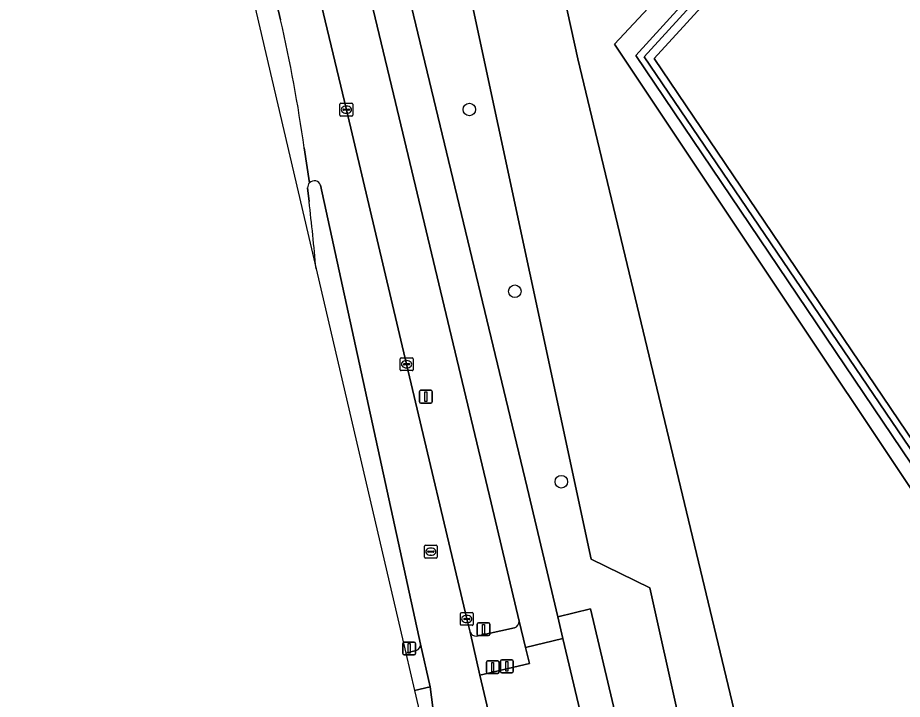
# Model space of a CAD drawing. Extents: x 159626 to 160723, y 388173 to 389416.
# Drawn here: x 159626.3 to 159695.4, y 388268.8 to 388321.9 of the extents above; entities that cross this region are included whole.
import ezdxf

# ---------------------------------------------------------------- set-up
doc = ezdxf.new("R2010")
doc.units = 0
for name, color, linetype in [('IMGEO_Berm_groen', 7, 'Continuous'), ('IMGEO_Boom', 7, 'Continuous'), ('IMGEO_Bouwland', 7, 'Continuous'), ('IMGEO_Drukknoppaal', 7, 'Continuous'), ('IMGEO_Fietspad_gesloten', 7, 'Continuous'), ('IMGEO_Fietspad_open', 7, 'Continuous'), ('IMGEO_Groenvoorziening', 7, 'Continuous'), ('IMGEO_Kolk', 7, 'Continuous'), ('IMGEO_Lichtmast', 7, 'Continuous'), ('IMGEO_Loofbos', 7, 'Continuous'), ('IMGEO_Oever', 7, 'Continuous'), ('IMGEO_OVBaan_gesloten', 7, 'Continuous'), ('IMGEO_Rijbaan_regionaal_gesloten', 7, 'Continuous'), ('IMGEO_Rioolput', 7, 'Continuous'), ('IMGEO_Verkeersregelinstallatiepaal', 7, 'Continuous'), ('IMGEO_Voetpad_open', 7, 'Continuous'), ('IMGEO_Waterloop', 7, 'Continuous')]:
    doc.layers.add(name, color=color, linetype=linetype)

msp = doc.modelspace()

# ---------------------------------------------------------------- linework, layer by layer
at = {"layer": 'IMGEO_Berm_groen'}
for points in [[(159665.441, 388274.865), (159663.273, 388284.093), (159655.79, 388315.322), (159651.652, 388332.577), (159646.972, 388352.292), (159643.113, 388368.538), (159637.816, 388391.226), (159635.066, 388402.93), (159631.158, 388402.502)], [(159631.158, 388402.502), (159634.032, 388390.393), (159638.738, 388370.484), (159643.217, 388351.589), (159647.917, 388331.722), (159651.959, 388314.77), (159656.659, 388294.911), (159661.358, 388275.039), (159661.616, 388274.008)], [(159648.936, 388308.669), (159649.05, 388307.608)], [(159657.755, 388273.074), (159649.95, 388308.871)], [(159649.589, 388302.356), (159656.597, 388272.378)], [(159662.114, 388273.694), (159665.083, 388274.344)], [(159656.597, 388272.378), (159657.415, 388272.579)]]:
    msp.add_lwpolyline(points, dxfattribs=at)
for centre, radius, start, end in [((159649.452, 388308.702), 0.517, 135.86319, 183.63305), ((159649.457, 388308.701), 0.522, 19.06538, 136.14243), ((159417.807, 388281.239), 232.742, 5.20554, 6.50532), ((159664.908, 388274.847), 0.533, 289.12348, 1.88749), ((159662.075, 388274.184), 0.492, 201.01701, 274.51832), ((159657.241, 388273.063), 0.514, 289.76339, 1.26871)]:
    msp.add_arc(centre, radius, start, end, dxfattribs=at)
at = {"layer": 'IMGEO_Boom'}
for centre in [(159661.557, 388314.786), (159665.113, 388300.604), (159668.733, 388285.74)]:
    msp.add_circle(centre, 0.489, dxfattribs=at)
at = {"layer": 'IMGEO_Bouwland'}
msp.add_lwpolyline([(159703.473, 388348.782), (159675.986, 388318.774), (159700, 388283.265)], dxfattribs=at)
at = {"layer": 'IMGEO_Drukknoppaal'}
for p, q in [((159663.991, 388270.94), (159663.991, 388271.74)), ((159663.991, 388271.74), (159663.991, 388270.94)), ((159664.091, 388271.84), (159664.881, 388271.84)), ((159664.881, 388271.84), (159664.091, 388271.84)), ((159664.981, 388271.74), (159664.981, 388270.94)), ((159664.981, 388270.94), (159664.981, 388271.74)), ((159664.881, 388270.84), (159664.091, 388270.84)), ((159664.091, 388270.84), (159664.881, 388270.84))]:
    msp.add_line(p, q, dxfattribs=at)
msp.add_lwpolyline([(159664.411, 388271.715), (159664.561, 388271.715), (159664.561, 388270.965), (159664.411, 388270.965), (159664.411, 388271.715)], dxfattribs=at)
for centre, start, end in [((159664.091, 388271.74), 90, 180), ((159664.091, 388271.74), 90, 180), ((159664.881, 388271.74), 0, 90), ((159664.881, 388271.74), 360, 90), ((159664.091, 388270.94), 180, 270), ((159664.091, 388270.94), 180, 270), ((159664.881, 388270.94), 270, 0), ((159664.881, 388270.94), 270, 0)]:
    msp.add_arc(centre, 0.1, start, end, dxfattribs=at)
at = {"layer": 'IMGEO_Fietspad_gesloten'}
for points in [[(159638.028, 388403.254), (159635.066, 388402.93), (159637.816, 388391.226), (159643.113, 388368.538), (159646.972, 388352.292), (159651.652, 388332.577), (159655.79, 388315.322), (159663.273, 388284.093), (159665.441, 388274.865), (159665.942, 388272.81), (159668.868, 388273.517), (159668.467, 388275.203), (159668.457, 388275.2), (159666.059, 388285.291), (159658.451, 388316.958), (159654.5, 388333.379), (159649.758, 388353.315), (159645.676, 388370.594), (159640.646, 388392.14), (159638.028, 388403.254)], [(159658.948, 388266.298), (159658.496, 388269.738), (159657.283, 388269.442), (159657.955, 388266.571)]]:
    msp.add_lwpolyline(points, dxfattribs=at)
at = {"layer": 'IMGEO_Fietspad_open'}
msp.add_lwpolyline([(159684.647, 388206.993), (159679.454, 388228.858), (159673.12, 388255.537), (159668.868, 388273.517), (159665.942, 388272.81), (159666.247, 388271.561), (159662.382, 388270.647), (159663.16, 388267.338)], dxfattribs=at)
at = {"layer": 'IMGEO_Groenvoorziening'}
for points in [[(159650.369, 388404.604), (159638.028, 388403.254), (159640.646, 388392.14), (159645.676, 388370.594), (159649.758, 388353.315), (159654.5, 388333.379), (159658.451, 388316.958), (159666.059, 388285.291), (159668.457, 388275.2), (159668.467, 388275.203), (159671.009, 388275.813), (159675.748, 388255.812), (159681.747, 388230.498), (159687.118, 388207.948)], [(159690.534, 388205.123), (159691.701, 388205.347), (159675.649, 388277.453), (159671.066, 388279.691), (159659.023, 388335.866), (159655.37, 388349.825), (159645.988, 388387.96), (159651.536, 388399.899), (159651.482, 388400.116), (159650.441, 388404.315), (159650.369, 388404.604)]]:
    msp.add_lwpolyline(points, dxfattribs=at)
msp.add_lwpolyline([(159657.112, 388377.421), (159651.536, 388399.899), (159645.988, 388387.96), (159655.37, 388349.825), (159659.023, 388335.866), (159671.066, 388279.691), (159675.649, 388277.453), (159691.701, 388205.347), (159696.758, 388206.32), (159696.998, 388206.367), (159696.727, 388207.495), (159670.036, 388318.729)], close=True, dxfattribs=at)
at = {"layer": 'IMGEO_Kolk'}
for p, q in [((159651.458, 388314.344), (159651.458, 388315.196)), ((159651.533, 388315.27), (159652.385, 388315.27)), ((159651.946, 388315.05), (159651.971, 388315.05)), ((159652.459, 388315.196), (159652.459, 388314.344)), ((159652.385, 388314.27), (159651.533, 388314.27)), ((159651.717, 388314.764), (159651.717, 388314.776)), ((159652.155, 388314.727), (159651.757, 388314.727)), ((159651.76, 388314.813), (159652.158, 388314.813)), ((159651.969, 388314.49), (159651.944, 388314.49)), ((159652.201, 388314.776), (159652.201, 388314.764)), ((159656.158, 388294.485), (159656.158, 388295.337)), ((159656.233, 388295.411), (159657.085, 388295.411)), ((159656.417, 388294.905), (159656.417, 388294.917)), ((159656.855, 388294.868), (159656.457, 388294.868)), ((159656.46, 388294.954), (159656.858, 388294.954)), ((159656.646, 388295.191), (159656.671, 388295.191)), ((159656.901, 388294.917), (159656.901, 388294.905)), ((159657.159, 388295.337), (159657.159, 388294.485)), ((159657.085, 388294.411), (159656.233, 388294.411)), ((159656.669, 388294.631), (159656.644, 388294.631)), ((159660.932, 388275.539), (159661.784, 388275.539)), ((159660.857, 388274.613), (159660.857, 388275.465)), ((159661.116, 388275.033), (159661.116, 388275.045)), ((159661.554, 388274.996), (159661.156, 388274.996)), ((159661.159, 388275.082), (159661.557, 388275.082)), ((159661.345, 388275.319), (159661.37, 388275.319)), ((159661.6, 388275.045), (159661.6, 388275.033)), ((159661.858, 388275.465), (159661.858, 388274.613)), ((159661.784, 388274.539), (159660.932, 388274.539)), ((159661.368, 388274.759), (159661.343, 388274.759))]:
    msp.add_line(p, q, dxfattribs=at)
for points in [[(159651.458, 388314.344), (159651.458, 388315.196)], [(159651.533, 388315.27), (159652.385, 388315.27)], [(159652.459, 388315.196), (159652.459, 388314.344)], [(159652.385, 388314.27), (159651.533, 388314.27)], [(159656.158, 388294.485), (159656.158, 388295.337)], [(159656.233, 388295.411), (159657.085, 388295.411)], [(159657.159, 388295.337), (159657.159, 388294.485)], [(159657.085, 388294.411), (159656.233, 388294.411)], [(159660.932, 388275.539), (159661.784, 388275.539)], [(159660.857, 388274.613), (159660.857, 388275.465)], [(159661.858, 388275.465), (159661.858, 388274.613)], [(159661.784, 388274.539), (159660.932, 388274.539)]]:
    msp.add_lwpolyline(points, dxfattribs=at)
for centre, radius, start, end in [((159651.535, 388315.194), 0.0765, 91.55205, 178.44795), ((159651.535, 388315.194), 0.0765, 91.55205, 178.44795), ((159652.383, 388315.194), 0.0765, 1.55205, 88.44795), ((159652.383, 388315.194), 0.0765, 1.55205, 88.44795), ((159651.535, 388314.346), 0.0765, 181.55205, 268.44795), ((159651.535, 388314.346), 0.0765, 181.55205, 268.44795), ((159651.757, 388314.773), 0.0403, 85.87752, 175.75265), ((159651.754, 388314.763), 0.0366, 178.93798, 274.71019), ((159652.158, 388314.77), 0.043, 264.86636, 352.45326), ((159652.162, 388314.775), 0.0386, 1.73085, 96.63898), ((159652.383, 388314.346), 0.0765, 271.55205, 358.44795), ((159652.383, 388314.346), 0.0765, 271.55205, 358.44795), ((159656.235, 388295.335), 0.0765, 91.55205, 178.44795), ((159656.235, 388295.335), 0.0765, 91.55205, 178.44795), ((159656.457, 388294.914), 0.0403, 85.87752, 175.75265), ((159656.454, 388294.904), 0.0366, 178.93798, 274.71019), ((159656.858, 388294.911), 0.043, 264.86636, 352.45326), ((159656.862, 388294.916), 0.0386, 1.73085, 96.63898), ((159657.083, 388295.335), 0.0765, 1.55205, 88.44795), ((159657.083, 388295.335), 0.0765, 1.55205, 88.44795), ((159656.235, 388294.487), 0.0765, 181.55205, 268.44795), ((159656.235, 388294.487), 0.0765, 181.55205, 268.44795), ((159657.083, 388294.487), 0.0765, 271.55205, 358.44795), ((159657.083, 388294.487), 0.0765, 271.55205, 358.44795), ((159660.934, 388275.463), 0.0765, 91.55205, 178.44795), ((159660.934, 388275.463), 0.0765, 91.55205, 178.44795), ((159661.782, 388275.463), 0.0765, 1.55205, 88.44795), ((159661.782, 388275.463), 0.0765, 1.55205, 88.44795), ((159661.156, 388275.042), 0.0403, 85.87752, 175.75265), ((159661.153, 388275.032), 0.0366, 178.93798, 274.71019), ((159661.557, 388275.039), 0.043, 264.86636, 352.45326), ((159661.561, 388275.044), 0.0386, 1.73085, 96.63898), ((159660.934, 388274.615), 0.0765, 181.55205, 268.44795), ((159660.934, 388274.615), 0.0765, 181.55205, 268.44795), ((159661.782, 388274.615), 0.0765, 271.55205, 358.44795), ((159661.782, 388274.615), 0.0765, 271.55205, 358.44795)]:
    msp.add_arc(centre, radius, start, end, dxfattribs=at)
for centre, major_axis, ratio, start_param, end_param in [((159651.945, 388314.77), (-0.387, 0.002), 0.722429, 4.712389, 7.853982), ((159651.97, 388314.77), (-0.39, 0.002), 0.717154, 1.570796, 4.712389), ((159656.645, 388294.911), (-0.387, 0.002), 0.722429, 4.712389, 7.853982), ((159656.67, 388294.911), (-0.39, 0.002), 0.717154, 1.570796, 4.712389), ((159661.344, 388275.039), (-0.387, 0.002), 0.722429, 4.712389, 7.853982), ((159661.369, 388275.039), (-0.39, 0.002), 0.717154, 1.570796, 4.712389)]:
    msp.add_ellipse(centre, major_axis=major_axis, ratio=ratio, start_param=start_param, end_param=end_param, dxfattribs=at)
at = {"layer": 'IMGEO_Lichtmast'}
for p, q in [((159657.661, 388291.974), (159657.661, 388292.774)), ((159657.661, 388292.774), (159657.661, 388291.974)), ((159657.761, 388292.874), (159658.551, 388292.874)), ((159658.551, 388292.874), (159657.761, 388292.874)), ((159658.651, 388292.774), (159658.651, 388291.974)), ((159658.651, 388291.974), (159658.651, 388292.774)), ((159658.551, 388291.874), (159657.761, 388291.874)), ((159657.761, 388291.874), (159658.551, 388291.874))]:
    msp.add_line(p, q, dxfattribs=at)
msp.add_lwpolyline([(159658.081, 388292.749), (159658.231, 388292.749), (159658.231, 388291.999), (159658.081, 388291.999), (159658.081, 388292.749)], dxfattribs=at)
for centre, start, end in [((159657.761, 388292.774), 90, 180), ((159657.761, 388292.774), 90, 180), ((159658.551, 388292.774), 0, 90), ((159658.551, 388292.774), 360, 90), ((159657.761, 388291.974), 180, 270), ((159657.761, 388291.974), 180, 270), ((159658.551, 388291.974), 270, 0), ((159658.551, 388291.974), 270, 0)]:
    msp.add_arc(centre, 0.1, start, end, dxfattribs=at)
at = {"layer": 'IMGEO_Loofbos'}
msp.add_lwpolyline([(159657.112, 388377.421), (159670.036, 388318.729), (159696.727, 388207.495), (159703.872, 388211.198), (159734.672, 388227.162), (159720.1, 388249.507), (159709.247, 388265.397), (159672.883, 388319.887), (159716.015, 388365.984)], dxfattribs=at)
at = {"layer": 'IMGEO_Oever'}
for points in [[(159718.043, 388366.04), (159701.667, 388347.868), (159675.199, 388318.894), (159703.967, 388276.574), (159724.83, 388245.855), (159736.657, 388228.155), (159736.854, 388227.596), (159736.432, 388227.435), (159736.082, 388227.826), (159674.542, 388318.997), (159695.877, 388342.406), (159717.144, 388366.045), (159694.506, 388387.325), (159692.075, 388388.719), (159691.323, 388389.433)], [(159716.015, 388365.984), (159672.883, 388319.887), (159709.247, 388265.397), (159720.1, 388249.507), (159734.672, 388227.162), (159736.102, 388226.615), (159737.411, 388226.41), (159737.676, 388228.176), (159735.22, 388231.766), (159722.75, 388250), (159700, 388283.265), (159675.986, 388318.774), (159703.473, 388348.782)]]:
    msp.add_lwpolyline(points, dxfattribs=at)
at = {"layer": 'IMGEO_OVBaan_gesloten'}
for points in [[(159627.828, 388402.138), (159626.3, 388401.971), (159649.589, 388302.356)], [(159646.825, 388321.77), (159646.543, 388322.887), (159642.127, 388341.705), (159633.305, 388378.957), (159627.828, 388402.138)], [(159649.081, 388309.062), (159648.668, 388311.798)], [(159649.05, 388307.608), (159648.936, 388308.669)]]:
    msp.add_lwpolyline(points, dxfattribs=at)
for centre, radius, start, end in [((159528.856, 388294.811), 121.01, 8.06966, 12.87255), ((159649.452, 388308.702), 0.517, 135.86319, 183.63305), ((159417.807, 388281.239), 232.742, 5.20554, 6.50532)]:
    msp.add_arc(centre, radius, start, end, dxfattribs=at)
at = {"layer": 'IMGEO_Rijbaan_regionaal_gesloten'}
for points in [[(159661.114, 388253.057), (159665.136, 388235.853), (159670.373, 388237.115), (159669.468, 388240.849), (159668.472, 388245.049), (159664.776, 388260.591), (159663.16, 388267.338), (159662.382, 388270.647), (159661.616, 388274.008), (159661.358, 388275.039), (159656.659, 388294.911), (159651.959, 388314.77), (159647.917, 388331.722), (159643.217, 388351.589), (159638.738, 388370.484), (159634.032, 388390.393), (159631.158, 388402.502), (159627.828, 388402.138), (159633.305, 388378.957), (159642.127, 388341.705), (159646.543, 388322.887), (159646.825, 388321.77)], [(159648.668, 388311.798), (159649.081, 388309.062)], [(159649.95, 388308.871), (159657.755, 388273.074), (159658.496, 388269.738), (159658.948, 388266.298), (159658.969, 388266.133), (159658.823, 388265.161)]]:
    msp.add_lwpolyline(points, dxfattribs=at)
for centre, radius, start, end in [((159528.856, 388294.811), 121.01, 8.06966, 12.87255), ((159649.457, 388308.701), 0.522, 19.06538, 136.14243)]:
    msp.add_arc(centre, radius, start, end, dxfattribs=at)
at = {"layer": 'IMGEO_Rioolput'}
for p, q in [((159658.051, 388279.855), (159658.051, 388280.707)), ((159658.126, 388280.781), (159658.978, 388280.781)), ((159658.539, 388280.561), (159658.564, 388280.561)), ((159659.052, 388280.707), (159659.052, 388279.855)), ((159658.978, 388279.781), (159658.126, 388279.781)), ((159658.31, 388280.275), (159658.31, 388280.287)), ((159658.748, 388280.238), (159658.35, 388280.238)), ((159658.353, 388280.324), (159658.751, 388280.324)), ((159658.562, 388280.001), (159658.537, 388280.001)), ((159658.794, 388280.287), (159658.794, 388280.275))]:
    msp.add_line(p, q, dxfattribs=at)
for points in [[(159658.051, 388279.855), (159658.051, 388280.707)], [(159658.126, 388280.781), (159658.978, 388280.781)], [(159659.052, 388280.707), (159659.052, 388279.855)], [(159658.978, 388279.781), (159658.126, 388279.781)]]:
    msp.add_lwpolyline(points, dxfattribs=at)
for centre, radius, start, end in [((159658.128, 388280.705), 0.0765, 91.55205, 178.44795), ((159658.128, 388280.705), 0.0765, 91.55205, 178.44795), ((159658.976, 388280.705), 0.0765, 1.55205, 88.44795), ((159658.976, 388280.705), 0.0765, 1.55205, 88.44795), ((159658.128, 388279.857), 0.0765, 181.55205, 268.44795), ((159658.128, 388279.857), 0.0765, 181.55205, 268.44795), ((159658.35, 388280.284), 0.0403, 85.87752, 175.75265), ((159658.347, 388280.274), 0.0366, 178.93798, 274.71019), ((159658.751, 388280.281), 0.043, 264.86636, 352.45326), ((159658.755, 388280.286), 0.0386, 1.73085, 96.63898), ((159658.976, 388279.857), 0.0765, 271.55205, 358.44795), ((159658.976, 388279.857), 0.0765, 271.55205, 358.44795)]:
    msp.add_arc(centre, radius, start, end, dxfattribs=at)
for centre, major_axis, ratio, start_param, end_param in [((159658.538, 388280.281), (-0.387, 0.002), 0.722429, 4.712389, 7.853982), ((159658.563, 388280.281), (-0.39, 0.002), 0.717154, 1.570796, 4.712389)]:
    msp.add_ellipse(centre, major_axis=major_axis, ratio=ratio, start_param=start_param, end_param=end_param, dxfattribs=at)
at = {"layer": 'IMGEO_Verkeersregelinstallatiepaal'}
for p, q in [((159662.161, 388273.836), (159662.161, 388274.636)), ((159662.161, 388274.636), (159662.161, 388273.836)), ((159662.261, 388274.736), (159663.051, 388274.736)), ((159663.051, 388274.736), (159662.261, 388274.736)), ((159663.151, 388274.636), (159663.151, 388273.836)), ((159663.151, 388273.836), (159663.151, 388274.636)), ((159663.051, 388273.736), (159662.261, 388273.736)), ((159662.261, 388273.736), (159663.051, 388273.736)), ((159656.367, 388272.334), (159656.367, 388273.134)), ((159656.367, 388273.134), (159656.367, 388272.334)), ((159656.467, 388273.234), (159657.257, 388273.234)), ((159657.257, 388273.234), (159656.467, 388273.234)), ((159657.357, 388273.134), (159657.357, 388272.334)), ((159657.357, 388272.334), (159657.357, 388273.134)), ((159657.257, 388272.234), (159656.467, 388272.234)), ((159656.467, 388272.234), (159657.257, 388272.234)), ((159662.885, 388270.874), (159662.885, 388271.674)), ((159662.885, 388271.674), (159662.885, 388270.874)), ((159662.985, 388271.774), (159663.775, 388271.774)), ((159663.775, 388271.774), (159662.985, 388271.774)), ((159663.875, 388271.674), (159663.875, 388270.874)), ((159663.875, 388270.874), (159663.875, 388271.674)), ((159663.775, 388270.774), (159662.985, 388270.774)), ((159662.985, 388270.774), (159663.775, 388270.774))]:
    msp.add_line(p, q, dxfattribs=at)
for points in [[(159662.581, 388274.611), (159662.731, 388274.611), (159662.731, 388273.861), (159662.581, 388273.861), (159662.581, 388274.611)], [(159656.787, 388273.109), (159656.937, 388273.109), (159656.937, 388272.359), (159656.787, 388272.359), (159656.787, 388273.109)], [(159663.305, 388271.649), (159663.455, 388271.649), (159663.455, 388270.899), (159663.305, 388270.899), (159663.305, 388271.649)]]:
    msp.add_lwpolyline(points, dxfattribs=at)
for centre, start, end in [((159662.261, 388274.636), 90, 180), ((159662.261, 388274.636), 90, 180), ((159663.051, 388274.636), 0, 90), ((159663.051, 388274.636), 360, 90), ((159662.261, 388273.836), 180, 270), ((159662.261, 388273.836), 180, 270), ((159663.051, 388273.836), 270, 0), ((159663.051, 388273.836), 270, 0), ((159656.467, 388273.134), 90, 180), ((159656.467, 388273.134), 90, 180), ((159657.257, 388273.134), 0, 90), ((159657.257, 388273.134), 360, 90), ((159656.467, 388272.334), 180, 270), ((159656.467, 388272.334), 180, 270), ((159657.257, 388272.334), 270, 0), ((159657.257, 388272.334), 270, 0), ((159662.985, 388271.674), 90, 180), ((159662.985, 388271.674), 90, 180), ((159663.775, 388271.674), 0, 90), ((159663.775, 388271.674), 360, 90), ((159662.985, 388270.874), 180, 270), ((159662.985, 388270.874), 180, 270), ((159663.775, 388270.874), 270, 0), ((159663.775, 388270.874), 270, 0)]:
    msp.add_arc(centre, 0.1, start, end, dxfattribs=at)
at = {"layer": 'IMGEO_Voetpad_open'}
for points in [[(159671.009, 388275.813), (159668.467, 388275.203), (159668.868, 388273.517), (159673.12, 388255.537), (159679.454, 388228.858), (159684.647, 388206.993)], [(159687.118, 388207.948), (159681.747, 388230.498), (159675.748, 388255.812), (159671.009, 388275.813)], [(159661.616, 388274.008), (159662.382, 388270.647), (159666.247, 388271.561), (159665.942, 388272.81), (159665.441, 388274.865)], [(159665.083, 388274.344), (159662.114, 388273.694)], [(159657.283, 388269.442), (159658.496, 388269.738), (159657.755, 388273.074)], [(159657.415, 388272.579), (159656.597, 388272.378), (159657.283, 388269.442)]]:
    msp.add_lwpolyline(points, dxfattribs=at)
for centre, radius, start, end in [((159664.908, 388274.847), 0.533, 289.12348, 1.88749), ((159662.075, 388274.184), 0.492, 201.01701, 274.51832), ((159657.241, 388273.063), 0.514, 289.76339, 1.26871)]:
    msp.add_arc(centre, radius, start, end, dxfattribs=at)
at = {"layer": 'IMGEO_Waterloop'}
msp.add_lwpolyline([(159691.323, 388389.433), (159692.075, 388388.719), (159694.506, 388387.325), (159717.144, 388366.045), (159695.877, 388342.406), (159674.542, 388318.997), (159736.082, 388227.826), (159736.432, 388227.435), (159736.854, 388227.596), (159736.657, 388228.155), (159724.83, 388245.855), (159703.967, 388276.574), (159675.199, 388318.894), (159701.667, 388347.868), (159718.043, 388366.04), (159717.761, 388366.723), (159706.631, 388376.579), (159697.35, 388385.409), (159692.997, 388389.433), (159690.574, 388392.39), (159689.835, 388393.704), (159689.301, 388395.429), (159687.217, 388404.827)], dxfattribs=at)

doc.saveas('drawing.dxf')
